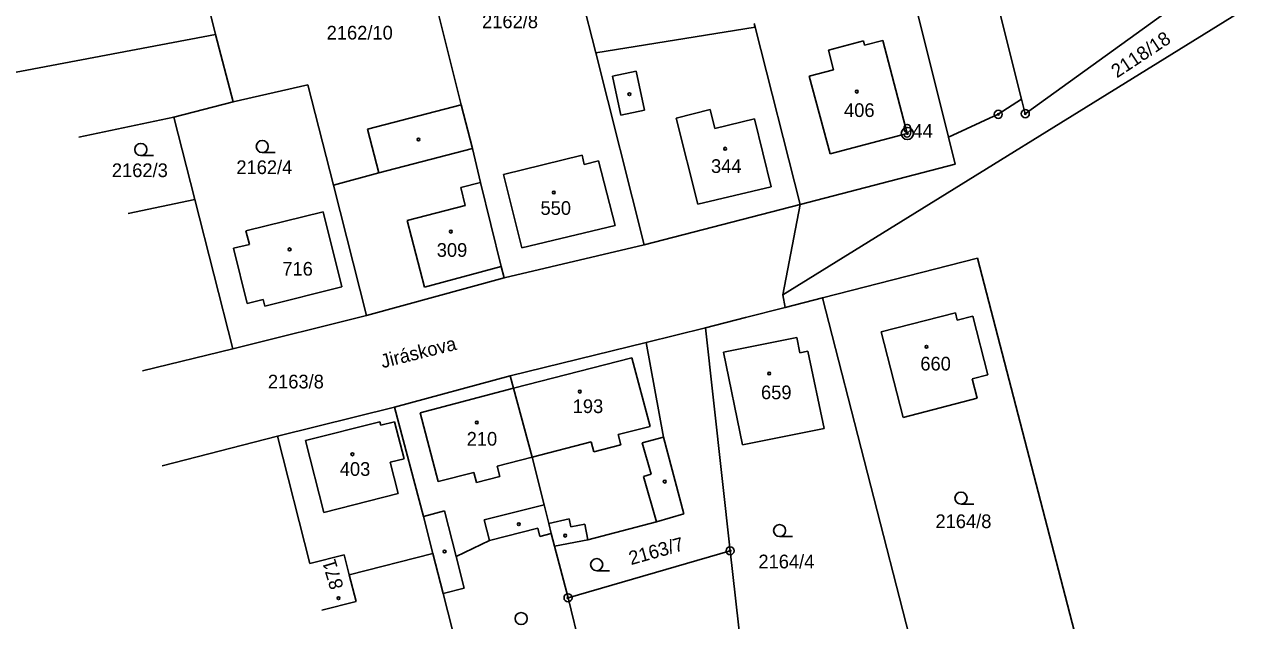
# Model space of a CAD drawing. Extents: x -763205 to -760228, y -1155311 to -1152844.
# Drawn here: x -762365.1 to -762213.7, y -1154846.6 to -1154772.5 of the extents above; entities that cross this region are included whole.
import ezdxf

# ---------------------------------------------------------------- set-up
doc = ezdxf.new("R2010")
doc.units = 0
for name, color, linetype in [('Vrstva 1', 7, 'Continuous'), ('Vrstva 15', 7, 'Continuous'), ('Vrstva 17', 7, 'Continuous'), ('Vrstva 18', 7, 'Continuous'), ('Vrstva 19', 7, 'Continuous'), ('Vrstva 24', 7, 'Continuous'), ('Vrstva 25', 7, 'Continuous'), ('Vrstva 4', 7, 'Continuous')]:
    doc.layers.add(name, color=color, linetype=linetype)

msp = doc.modelspace()

# ---------------------------------------------------------------- linework, layer by layer
at = {"layer": 'Vrstva 1'}
for p, q in [((-762299.11, -1154756.12), (-762294.09, -1154776.01)), ((-762247.05, -1154758.38), (-762241.18, -1154781.77)), ((-762316.33, -1154760.43), (-762310.8, -1154782.47)), ((-762240.72, -1154783.59), (-762208.48, -1154760.35)), ((-762342.92, -1154767.33), (-762341.36, -1154773.75)), ((-762270.84, -1154806.09), (-762207.03, -1154766.6)), ((-762254.95, -1154767.65), (-762250.26, -1154786.49)), ((-762294.09, -1154776.01), (-762274.3, -1154772.84)), ((-762274.41, -1154772.4), (-762274.3, -1154772.84)), ((-762274.3, -1154772.84), (-762268.68, -1154794.88)), ((-762387.44, -1154782.46), (-762341.36, -1154773.75)), ((-762341.36, -1154773.75), (-762339.16, -1154782.1)), ((-762294.09, -1154776.01), (-762288.07, -1154799.88)), ((-762339.16, -1154782.1), (-762329.88, -1154779.99)), ((-762329.88, -1154779.99), (-762326.7, -1154792.45)), ((-762346.54, -1154784.03), (-762339.16, -1154782.1)), ((-762322.44, -1154785.5), (-762310.8, -1154782.47)), ((-762310.8, -1154782.47), (-762309.43, -1154787.91)), ((-762244.08, -1154783.67), (-762241.18, -1154781.77)), ((-762241.18, -1154781.77), (-762240.72, -1154783.59)), ((-762358.31, -1154786.49), (-762346.54, -1154784.03)), ((-762346.54, -1154784.03), (-762343.93, -1154794.26)), ((-762250.26, -1154786.49), (-762244.08, -1154783.67)), ((-762322.44, -1154785.5), (-762321.03, -1154790.93)), ((-762250.26, -1154786.49), (-762249.42, -1154789.86)), ((-762309.43, -1154787.91), (-762308.4, -1154792.14)), ((-762305.55, -1154791.13), (-762295.8, -1154788.75)), ((-762295.8, -1154788.75), (-762295.52, -1154789.89)), ((-762295.52, -1154789.89), (-762293.74, -1154789.46)), ((-762293.74, -1154789.46), (-762291.68, -1154797.5)), ((-762268.68, -1154794.88), (-762249.42, -1154789.86)), ((-762326.7, -1154792.45), (-762321.03, -1154790.93)), ((-762305.55, -1154791.13), (-762303.3, -1154800.24)), ((-762326.7, -1154792.45), (-762322.57, -1154808.66)), ((-762308.4, -1154792.14), (-762305.84, -1154802.57)), ((-762352.19, -1154795.97), (-762343.93, -1154794.26)), ((-762343.93, -1154794.26), (-762339.21, -1154812.8)), ((-762337.56, -1154798.14), (-762327.96, -1154795.78)), ((-762327.96, -1154795.78), (-762325.64, -1154805.09)), ((-762288.07, -1154799.88), (-762268.68, -1154794.88)), ((-762270.84, -1154806.09), (-762268.68, -1154794.88)), ((-762303.3, -1154800.24), (-762291.68, -1154797.5)), ((-762337.56, -1154798.14), (-762337.14, -1154799.82)), ((-762339.11, -1154800.31), (-762337.14, -1154799.82)), ((-762339.11, -1154800.31), (-762337.4, -1154807.16)), ((-762305.49, -1154804), (-762288.07, -1154799.88)), ((-762265.93, -1154806.46), (-762246.65, -1154801.54)), ((-762246.65, -1154801.54), (-762233.48, -1154852.3)), ((-762305.84, -1154802.57), (-762305.49, -1154804)), ((-762335.22, -1154807.51), (-762325.64, -1154805.09)), ((-762322.57, -1154808.66), (-762305.49, -1154804)), ((-762337.4, -1154807.16), (-762335.44, -1154806.66)), ((-762335.44, -1154806.66), (-762335.22, -1154807.51)), ((-762270.84, -1154806.09), (-762270.57, -1154807.65)), ((-762270.57, -1154807.65), (-762265.93, -1154806.46)), ((-762265.93, -1154806.46), (-762252.89, -1154857.23)), ((-762275.47, -1154808.9), (-762270.57, -1154807.65)), ((-762258.65, -1154810.68), (-762249.4, -1154808.31)), ((-762249.4, -1154808.31), (-762249.18, -1154809.25)), ((-762339.21, -1154812.8), (-762322.57, -1154808.66)), ((-762280.44, -1154810.21), (-762275.47, -1154808.9)), ((-762249.18, -1154809.25), (-762247.24, -1154808.74)), ((-762247.24, -1154808.74), (-762245.37, -1154816.03)), ((-762287.83, -1154812.02), (-762280.44, -1154810.21)), ((-762280.44, -1154810.21), (-762277.4, -1154837.89)), ((-762278.23, -1154813.22), (-762269.12, -1154811.39)), ((-762269.12, -1154811.39), (-762268.73, -1154813.28)), ((-762258.65, -1154810.68), (-762255.91, -1154821.32)), ((-762350.41, -1154815.53), (-762339.21, -1154812.8)), ((-762304.71, -1154816.17), (-762287.83, -1154812.02)), ((-762287.83, -1154812.02), (-762285.66, -1154823.76)), ((-762278.23, -1154813.22), (-762275.87, -1154824.74)), ((-762268.73, -1154813.28), (-762267.74, -1154813.09)), ((-762267.74, -1154813.09), (-762265.73, -1154822.71)), ((-762319.09, -1154820.04), (-762304.71, -1154816.17)), ((-762304.71, -1154816.17), (-762304.33, -1154817.68)), ((-762247.31, -1154816.54), (-762245.37, -1154816.03)), ((-762247.31, -1154816.54), (-762246.69, -1154818.92)), ((-762304.33, -1154817.68), (-762302, -1154826.25)), ((-762255.91, -1154821.32), (-762246.69, -1154818.92)), ((-762333.64, -1154823.67), (-762319.09, -1154820.04)), ((-762319.09, -1154820.04), (-762315.5, -1154833.65)), ((-762275.87, -1154824.74), (-762265.73, -1154822.71)), ((-762347.99, -1154827.35), (-762333.64, -1154823.67)), ((-762333.64, -1154823.67), (-762329.61, -1154839.47)), ((-762285.66, -1154823.76), (-762283.13, -1154833.3)), ((-762302, -1154826.25), (-762300.51, -1154832.2)), ((-762300.51, -1154832.2), (-762299.94, -1154834.5)), ((-762315.5, -1154833.65), (-762314.33, -1154838.22)), ((-762286.54, -1154834.3), (-762283.13, -1154833.3)), ((-762307.31, -1154836.61), (-762301.28, -1154835.09)), ((-762301.28, -1154835.09), (-762301.03, -1154836.1)), ((-762299.94, -1154834.5), (-762299.63, -1154835.75)), ((-762295.08, -1154836.52), (-762286.54, -1154834.3)), ((-762311.43, -1154838.59), (-762307.31, -1154836.61)), ((-762301.03, -1154836.1), (-762299.63, -1154835.75)), ((-762299.63, -1154835.75), (-762299.24, -1154837.3)), ((-762299.24, -1154837.3), (-762295.08, -1154836.52)), ((-762329.61, -1154839.47), (-762325.36, -1154838.38)), ((-762325.36, -1154838.38), (-762324.72, -1154840.89)), ((-762324.72, -1154840.89), (-762314.33, -1154838.22)), ((-762314.33, -1154838.22), (-762313.05, -1154843.19)), ((-762311.43, -1154838.59), (-762310.43, -1154842.52)), ((-762299.24, -1154837.3), (-762297.54, -1154843.73)), ((-762297.54, -1154843.73), (-762277.4, -1154837.89)), ((-762277.4, -1154837.89), (-762274.61, -1154862.73)), ((-762324.72, -1154840.89), (-762323.87, -1154844.2)), ((-762313.05, -1154843.19), (-762310.43, -1154842.52)), ((-762313.05, -1154843.19), (-762306.01, -1154870.82)), ((-762328.13, -1154845.28), (-762323.87, -1154844.2)), ((-762297.54, -1154843.73), (-762291.81, -1154867.01))]:
    msp.add_line(p, q, dxfattribs=at)
at = {"layer": 'Vrstva 24'}
for centre, radius in [((-762244.08, -1154783.67), 0.5), ((-762244.08, -1154783.67), 0.1), ((-762240.72, -1154783.59), 0.5), ((-762240.72, -1154783.59), 0.1), ((-762255.38, -1154786.05), 0.75), ((-762255.38, -1154786.05), 0.1), ((-762277.4, -1154837.89), 0.5), ((-762277.4, -1154837.89), 0.1), ((-762297.54, -1154843.73), 0.5), ((-762297.54, -1154843.73), 0.1)]:
    msp.add_circle(centre, radius, dxfattribs=at)
at = {"layer": 'Vrstva 25'}
for p, q in [((-762335.53, -1154788.41), (-762333.93, -1154788.41)), ((-762350.63, -1154788.79), (-762349.03, -1154788.79)), ((-762248.71, -1154832.09), (-762247.11, -1154832.09)), ((-762271.25, -1154836.13), (-762269.65, -1154836.13)), ((-762293.98, -1154840.36), (-762292.38, -1154840.36))]:
    msp.add_line(p, q, dxfattribs=at)
for centre, radius in [((-762289.92, -1154781.16), 0.175), ((-762261.66, -1154780.85), 0.175), ((-762335.53, -1154787.66), 0.75), ((-762316.13, -1154786.79), 0.175), ((-762350.63, -1154788.04), 0.75), ((-762278.02, -1154787.94), 0.175), ((-762299.31, -1154793.38), 0.175), ((-762312.1, -1154798.24), 0.175), ((-762332.13, -1154800.45), 0.175), ((-762253, -1154812.56), 0.175), ((-762272.54, -1154815.87), 0.175), ((-762296.08, -1154818.12), 0.175), ((-762308.88, -1154821.96), 0.175), ((-762324.34, -1154825.9), 0.175), ((-762285.53, -1154829.3), 0.175), ((-762248.71, -1154831.34), 0.75), ((-762303.66, -1154834.58), 0.175), ((-762271.25, -1154835.38), 0.75), ((-762297.89, -1154836.01), 0.175), ((-762312.87, -1154837.98), 0.175), ((-762293.98, -1154839.61), 0.75), ((-762326.06, -1154843.77), 0.175), ((-762303.37, -1154846.31), 0.75)]:
    msp.add_circle(centre, radius, dxfattribs=at)
at = {"layer": 'Vrstva 4'}
for p, q in [((-762265.17, -1154775.71), (-762260.82, -1154774.56)), ((-762260.82, -1154774.56), (-762260.69, -1154775.09)), ((-762260.69, -1154775.09), (-762258.41, -1154774.5)), ((-762258.41, -1154774.5), (-762255.38, -1154786.05)), ((-762265.17, -1154775.71), (-762264.54, -1154778.13)), ((-762292.02, -1154778.94), (-762289.08, -1154778.31)), ((-762292.02, -1154778.94), (-762290.98, -1154783.76)), ((-762289.08, -1154778.31), (-762288.05, -1154783.14)), ((-762267.57, -1154778.92), (-762264.54, -1154778.13)), ((-762267.57, -1154778.92), (-762264.95, -1154788.57)), ((-762290.98, -1154783.76), (-762288.05, -1154783.14)), ((-762284.12, -1154784.13), (-762279.87, -1154783.05)), ((-762284.12, -1154784.13), (-762281.43, -1154794.84)), ((-762279.87, -1154783.05), (-762279.29, -1154785.41)), ((-762279.29, -1154785.41), (-762274.37, -1154784.21)), ((-762274.37, -1154784.21), (-762272.29, -1154792.67)), ((-762264.95, -1154788.57), (-762255.38, -1154786.05)), ((-762321.03, -1154790.93), (-762309.43, -1154787.91)), ((-762310.88, -1154792.74), (-762308.4, -1154792.14)), ((-762310.88, -1154792.74), (-762310.33, -1154795.01)), ((-762281.43, -1154794.84), (-762272.29, -1154792.67)), ((-762317.52, -1154796.84), (-762310.33, -1154795.01)), ((-762317.52, -1154796.84), (-762315.39, -1154805.13)), ((-762315.39, -1154805.13), (-762305.84, -1154802.57)), ((-762304.33, -1154817.68), (-762289.62, -1154813.93)), ((-762289.62, -1154813.93), (-762287.35, -1154822.43)), ((-762315.9, -1154820.74), (-762304.33, -1154817.68)), ((-762330.16, -1154824.19), (-762320.91, -1154821.85)), ((-762320.91, -1154821.85), (-762320.8, -1154822.28)), ((-762320.8, -1154822.28), (-762319.09, -1154821.86)), ((-762319.09, -1154821.86), (-762317.89, -1154826.46)), ((-762315.9, -1154820.74), (-762313.67, -1154829.3)), ((-762291.31, -1154823.46), (-762287.35, -1154822.43)), ((-762291.31, -1154823.46), (-762290.98, -1154824.72)), ((-762330.16, -1154824.19), (-762327.9, -1154833.13)), ((-762302, -1154826.25), (-762294.68, -1154824.34)), ((-762294.68, -1154824.34), (-762294.35, -1154825.6)), ((-762294.35, -1154825.6), (-762290.98, -1154824.72)), ((-762288.33, -1154824.47), (-762285.66, -1154823.76)), ((-762288.33, -1154824.47), (-762287.2, -1154828.39)), ((-762319.63, -1154826.9), (-762317.89, -1154826.46)), ((-762306.33, -1154827.38), (-762302, -1154826.25)), ((-762319.63, -1154826.9), (-762318.65, -1154830.79)), ((-762306.33, -1154827.38), (-762306, -1154828.64)), ((-762313.67, -1154829.3), (-762309.26, -1154828.15)), ((-762309.26, -1154828.15), (-762308.93, -1154829.4)), ((-762308.93, -1154829.4), (-762306, -1154828.64)), ((-762288.15, -1154828.66), (-762287.2, -1154828.39)), ((-762288.15, -1154828.66), (-762286.54, -1154834.3)), ((-762327.9, -1154833.13), (-762318.65, -1154830.79)), ((-762307.95, -1154834.06), (-762300.51, -1154832.2)), ((-762315.5, -1154833.65), (-762312.87, -1154832.94)), ((-762312.87, -1154832.94), (-762311.43, -1154838.59)), ((-762307.95, -1154834.06), (-762307.31, -1154836.61)), ((-762299.94, -1154834.5), (-762297.38, -1154833.92)), ((-762297.38, -1154833.92), (-762297.19, -1154834.93)), ((-762297.19, -1154834.93), (-762295.44, -1154834.6)), ((-762295.44, -1154834.6), (-762295.08, -1154836.52))]:
    msp.add_line(p, q, dxfattribs=at)

# ---------------------------------------------------------------- texts
at = {"layer": 'Vrstva 15'}
msp.add_text('Jiráskova', height=1.7, rotation=14.03747, dxfattribs=at).set_placement((-762320.596, -1154815.222))
at = {"layer": 'Vrstva 17'}
msp.add_text('944', height=1.7, dxfattribs=at).set_placement((-762256.004, -1154786.57))
at = {"layer": 'Vrstva 18'}
for s, p in [('2162/8', (-762308.223, -1154772.97)), ('2162/10', (-762327.533, -1154774.38)), ('2162/3', (-762354.223, -1154791.47)), ('2162/4', (-762338.753, -1154791.09)), ('2163/8', (-762334.833, -1154817.72)), ('2164/8', (-762251.883, -1154835.07)), ('2164/4', (-762273.883, -1154840.07))]:
    msp.add_text(s, height=1.7, dxfattribs=at).set_placement(p)
for s, rotation, p in [('2118/18', 33.57533, (-762229.332, -1154779.219)), ('2163/7', 15.75634, (-762289.712, -1154839.676))]:
    msp.add_text(s, height=1.7, rotation=rotation, dxfattribs=at).set_placement(p)
at = {"layer": 'Vrstva 19'}
for s, p in [('406', (-762263.243, -1154784)), ('344', (-762279.773, -1154790.95)), ('550', (-762300.963, -1154796.16)), ('309', (-762313.853, -1154801.37)), ('716', (-762333.043, -1154803.71)), ('660', (-762253.763, -1154815.49)), ('659', (-762273.563, -1154819.06)), ('193', (-762296.957, -1154820.78)), ('210', (-762310.133, -1154824.83)), ('403', (-762325.903, -1154828.58))]:
    msp.add_text(s, height=1.7, dxfattribs=at).set_placement(p)
msp.add_text('871', height=1.7, rotation=106.74204, dxfattribs=at).set_placement((-762325.408, -1154842.393))

doc.saveas('drawing.dxf')
